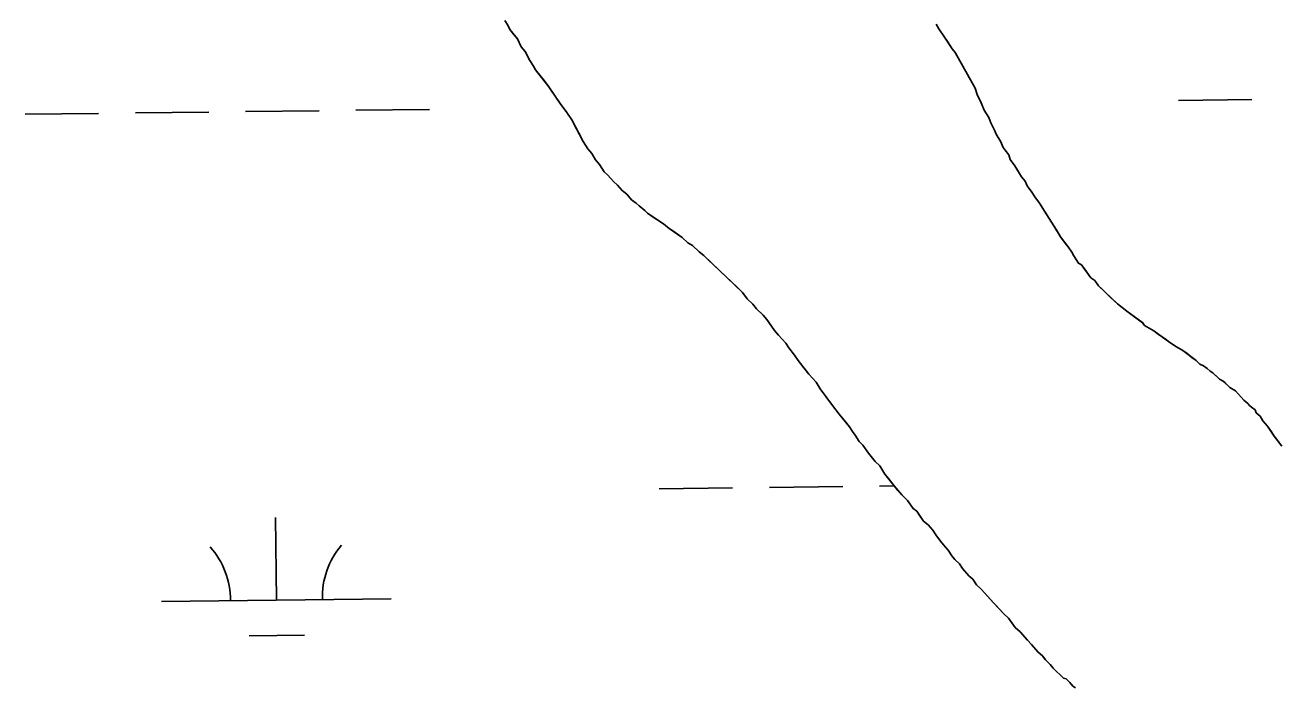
# Model space of a CAD drawing. Extents: x 3694830 to 3732949, y 415201 to 440970.
# Drawn here: x 3728363 to 3728907, y 422536 to 422824 of the extents above; entities that cross this region are included whole.
import ezdxf

# ---------------------------------------------------------------- set-up
doc = ezdxf.new("R2010")
doc.units = 0
doc.layers.add('V-TOPO-SHOR', color=7, linetype='Continuous')
doc.layers.add('V-WETL-SWMP', color=7, linetype='Continuous')

msp = doc.modelspace()

# ---------------------------------------------------------------- linework, layer by layer
at = {"layer": 'V-TOPO-SHOR'}
for points in [[(3728626.63, 422748.03), (3728624.57, 422750.39), (3728622.53, 422751.96), (3728620.47, 422754.32), (3728618.83, 422755.89), (3728616.36, 422758.65), (3728614.72, 422760.22), (3728612.65, 422763.39), (3728611, 422765.37), (3728609.33, 422768.14), (3728607.68, 422770.11), (3728605.61, 422773.28), (3728604.35, 422775.67), (3728601.84, 422780.43), (3728600.59, 422782.82), (3728598.51, 422785.98), (3728595.62, 422789.94), (3728591.48, 422795.88), (3728590.65, 422797.06), (3728588.58, 422799.83), (3728584.87, 422804.57), (3728584.03, 422806.16), (3728582.38, 422808.53), (3728580.28, 422812.51), (3728578.63, 422814.48), (3728576.95, 422818.06), (3728575.3, 422820.03), (3728573.65, 422822), (3728572.81, 422823.99), (3728571.56, 422825.98)], [(3728759.14, 422824.32), (3728760.39, 422822.34), (3728762.87, 422818.78), (3728764.12, 422816.8), (3728766.19, 422813.63), (3728767.43, 422812.05), (3728769.52, 422808.48), (3728770.77, 422806.1), (3728772.85, 422802.53), (3728774.11, 422800.14), (3728776.19, 422796.57), (3728777.06, 422793.78), (3728778.74, 422790.2), (3728780.01, 422787.02), (3728782.09, 422783.85), (3728782.94, 422781.46), (3728784.61, 422778.28), (3728785.46, 422776.29), (3728787.12, 422773.51), (3728788.39, 422770.73), (3728789.21, 422769.54), (3728790.86, 422767.57), (3728791.31, 422765.57), (3728793.37, 422762.8), (3728794.62, 422760.82), (3728796.28, 422758.04), (3728797.93, 422756.07), (3728798.78, 422754.08), (3728800.85, 422751.32), (3728802.09, 422749.33), (3728804.16, 422746.57), (3728805.82, 422743.79), (3728807.07, 422741.81), (3728808.32, 422739.83)], [(3728819.87, 422535.66), (3728818.65, 422536.44), (3728817.41, 422538.02), (3728815.77, 422539.59), (3728814.56, 422539.97), (3728812.92, 422541.54), (3728811.69, 422542.72), (3728810.05, 422544.29), (3728808.81, 422545.87), (3728806.76, 422547.83), (3728805.52, 422549.42), (3728803.47, 422551.38), (3728800.59, 422554.53), (3728798.95, 422556.5), (3728795.66, 422560.05), (3728793.61, 422562.01), (3728790.71, 422565.97), (3728788.66, 422567.93), (3728784.96, 422571.87), (3728784.15, 422572.66), (3728781.68, 422575.41), (3728778.8, 422578.57), (3728776.75, 422580.53), (3728775.1, 422582.91), (3728773.46, 422584.48), (3728770.58, 422587.63), (3728769.33, 422589.61), (3728767.28, 422591.58), (3728766.04, 422593.16), (3728764.39, 422595.53), (3728762.33, 422597.9), (3728761.09, 422599.47), (3728759.02, 422602.24), (3728757.78, 422604.22), (3728755.72, 422606.59), (3728753.68, 422608.15), (3728752.02, 422610.53), (3728750.77, 422612.51), (3728749.14, 422613.68), (3728746.66, 422617.24), (3728744.2, 422619.6), (3728742.55, 422621.57), (3728740.9, 422623.54), (3728738.43, 422626.7), (3728736.78, 422628.68), (3728734.7, 422632.25), (3728732.65, 422634.21), (3728729.76, 422637.77), (3728727.27, 422641.33), (3728725.63, 422642.9), (3728723.97, 422645.67), (3728722.73, 422647.26), (3728721.48, 422649.24), (3728719.84, 422651.21), (3728716.95, 422654.76), (3728713.64, 422659.11), (3728711.58, 422661.88), (3728708.68, 422665.83), (3728707.02, 422668.61), (3728703.73, 422672.15), (3728701.67, 422674.92), (3728699.19, 422678.08), (3728697.53, 422680.45), (3728695.05, 422683.61), (3728693.81, 422685.6), (3728690.52, 422689.14), (3728688.87, 422691.12), (3728687.21, 422693.49), (3728685.56, 422695.86), (3728683.91, 422697.84), (3728681.04, 422700.59), (3728679.39, 422702.56), (3728676.93, 422704.92), (3728674.87, 422707.68), (3728672.82, 422709.65), (3728669.95, 422712.4), (3728667.9, 422714.36), (3728664.62, 422717.51), (3728662.57, 422719.47), (3728659.7, 422722.22), (3728658.06, 422723.79), (3728656.02, 422725.36), (3728653.15, 422728.11), (3728651.12, 422729.27), (3728648.66, 422731.63), (3728647.03, 422732.8), (3728644.17, 422734.74), (3728642.95, 422735.52), (3728640.5, 422737.48), (3728637.65, 422739.43), (3728636.43, 422740.2), (3728633.58, 422742.15), (3728632.35, 422743.33), (3728629.9, 422745.29), (3728628.67, 422746.46), (3728626.63, 422748.03)], [(3728808.32, 422739.83), (3728810.39, 422736.66), (3728811.64, 422734.68), (3728813.3, 422731.9), (3728815.37, 422729.13), (3728816.61, 422727.55), (3728818.27, 422725.18), (3728819.1, 422723.59), (3728821.18, 422720.42), (3728822.4, 422719.65), (3728824.46, 422716.88), (3728826.53, 422714.11), (3728828.16, 422712.94), (3728829.82, 422710.56), (3728831.05, 422709.38), (3728833.1, 422707.42), (3728834.74, 422705.85), (3728836.79, 422703.89), (3728838.02, 422702.71), (3728840.06, 422701.14), (3728842.1, 422699.58), (3728845.36, 422697.24), (3728849.04, 422694.51), (3728849.86, 422693.32), (3728853.93, 422690.99), (3728855.97, 422689.43), (3728858.82, 422687.48), (3728860.86, 422685.92), (3728863.71, 422683.98), (3728866.56, 422682.43), (3728868.19, 422681.26), (3728870.64, 422679.3), (3728872.27, 422678.13), (3728873.91, 422676.56), (3728875.53, 422675.79), (3728877.16, 422674.62), (3728878.4, 422673.44), (3728879.62, 422672.66), (3728881.67, 422670.7), (3728882.48, 422669.92), (3728884.11, 422669.15), (3728884.93, 422668.36), (3728886.98, 422666.4), (3728889.42, 422664.84), (3728891.89, 422662.08), (3728893.12, 422660.9), (3728894.76, 422659.33), (3728895.58, 422658.54), (3728896.4, 422657.76), (3728898.03, 422656.59), (3728898.46, 422655.39), (3728900.09, 422653.82), (3728901.34, 422651.84), (3728903.4, 422649.47), (3728905.06, 422647.1), (3728906.3, 422645.12), (3728908.37, 422642.35)]]:
    msp.add_lwpolyline(points, dxfattribs=at)
at = {"layer": 'V-WETL-SWMP'}
for p, q in [((3728572.81, 422823.99), (3728573.66, 422822)), ((3728573.66, 422822), (3728576.95, 422818.06)), ((3728760.39, 422822.34), (3728759.14, 422824.32)), ((3728762.87, 422818.78), (3728760.39, 422822.34)), ((3728576.95, 422818.06), (3728578.63, 422814.48)), ((3728578.63, 422814.48), (3728580.28, 422812.51)), ((3728766.19, 422813.63), (3728762.87, 422818.78)), ((3728580.28, 422812.51), (3728582.37, 422808.53)), ((3728767.43, 422812.05), (3728766.19, 422813.63)), ((3728776.19, 422796.57), (3728767.43, 422812.05)), ((3728582.37, 422808.53), (3728584.03, 422806.16)), ((3728584.03, 422806.16), (3728584.87, 422804.57)), ((3728584.87, 422804.57), (3728590.65, 422797.06)), ((3728590.65, 422797.06), (3728595.62, 422789.94)), ((3728777.06, 422793.78), (3728776.19, 422796.57)), ((3728778.74, 422790.2), (3728777.06, 422793.78)), ((3728506.72, 422786.9), (3728538.72, 422787.28)), ((3728595.62, 422789.94), (3728598.51, 422785.98)), ((3728780.01, 422787.02), (3728778.74, 422790.2)), ((3728864.6, 422791.17), (3728896.6, 422791.55)), ((3728362.73, 422785.18), (3728394.73, 422785.57)), ((3728410.72, 422785.76), (3728442.72, 422786.14)), ((3728458.72, 422786.33), (3728490.72, 422786.71)), ((3728598.51, 422785.98), (3728600.59, 422782.82)), ((3728600.59, 422782.82), (3728605.61, 422773.28)), ((3728782.09, 422783.85), (3728780.01, 422787.02)), ((3728782.94, 422781.46), (3728782.09, 422783.85)), ((3728784.61, 422778.28), (3728782.94, 422781.46)), ((3728785.46, 422776.29), (3728784.61, 422778.28)), ((3728787.12, 422773.51), (3728785.46, 422776.29)), ((3728605.61, 422773.28), (3728607.68, 422770.11)), ((3728788.39, 422770.73), (3728787.12, 422773.51)), ((3728607.68, 422770.11), (3728609.33, 422768.14)), ((3728609.33, 422768.14), (3728611, 422765.37)), ((3728611, 422765.37), (3728612.65, 422763.39)), ((3728789.21, 422769.54), (3728788.39, 422770.73)), ((3728790.86, 422767.57), (3728789.21, 422769.54)), ((3728791.31, 422765.57), (3728790.86, 422767.57)), ((3728793.37, 422762.8), (3728791.31, 422765.57)), ((3728612.65, 422763.39), (3728614.72, 422760.22)), ((3728614.72, 422760.22), (3728616.36, 422758.65)), ((3728796.29, 422758.04), (3728793.37, 422762.8)), ((3728616.36, 422758.65), (3728618.83, 422755.89)), ((3728618.83, 422755.89), (3728620.47, 422754.32)), ((3728797.93, 422756.07), (3728796.29, 422758.04)), ((3728798.78, 422754.08), (3728797.93, 422756.07)), ((3728620.47, 422754.32), (3728622.53, 422751.96)), ((3728622.53, 422751.96), (3728624.57, 422750.39)), ((3728624.57, 422750.39), (3728626.63, 422748.03)), ((3728800.85, 422751.31), (3728798.78, 422754.08)), ((3728802.09, 422749.33), (3728800.85, 422751.31)), ((3728804.16, 422746.57), (3728802.09, 422749.33)), ((3728626.63, 422748.03), (3728628.67, 422746.46)), ((3728628.67, 422746.46), (3728629.9, 422745.29)), ((3728629.9, 422745.29), (3728632.35, 422743.33)), ((3728808.32, 422739.83), (3728804.16, 422746.57)), ((3728632.35, 422743.33), (3728633.58, 422742.15)), ((3728633.58, 422742.15), (3728640.5, 422737.48)), ((3728810.39, 422736.66), (3728808.32, 422739.83)), ((3728640.5, 422737.48), (3728642.95, 422735.52)), ((3728642.95, 422735.52), (3728648.66, 422731.63)), ((3728813.3, 422731.9), (3728810.39, 422736.66)), ((3728648.66, 422731.63), (3728651.12, 422729.27)), ((3728651.12, 422729.27), (3728653.15, 422728.11)), ((3728653.15, 422728.11), (3728656.02, 422725.36)), ((3728816.61, 422727.55), (3728813.3, 422731.9)), ((3728818.27, 422725.18), (3728816.61, 422727.55)), ((3728656.02, 422725.36), (3728658.06, 422723.79)), ((3728658.06, 422723.79), (3728674.87, 422707.69)), ((3728819.1, 422723.59), (3728818.27, 422725.18)), ((3728821.18, 422720.42), (3728819.1, 422723.59)), ((3728822.4, 422719.64), (3728821.18, 422720.42)), ((3728826.53, 422714.11), (3728822.4, 422719.64)), ((3728828.16, 422712.94), (3728826.53, 422714.11)), ((3728829.82, 422710.56), (3728828.16, 422712.94)), ((3728674.87, 422707.69), (3728676.93, 422704.92)), ((3728838.02, 422702.71), (3728829.82, 422710.56)), ((3728676.93, 422704.92), (3728679.39, 422702.56)), ((3728679.39, 422702.56), (3728681.04, 422700.59)), ((3728681.04, 422700.59), (3728683.91, 422697.84)), ((3728842.1, 422699.58), (3728838.02, 422702.71)), ((3728683.91, 422697.84), (3728685.56, 422695.86)), ((3728685.56, 422695.86), (3728688.87, 422691.12)), ((3728849.03, 422694.51), (3728842.1, 422699.58)), ((3728688.87, 422691.12), (3728690.52, 422689.14)), ((3728690.52, 422689.14), (3728693.81, 422685.6)), ((3728849.86, 422693.32), (3728849.03, 422694.51)), ((3728853.93, 422690.99), (3728849.86, 422693.32)), ((3728860.86, 422685.92), (3728853.93, 422690.99)), ((3728693.81, 422685.6), (3728695.05, 422683.62)), ((3728695.05, 422683.62), (3728697.53, 422680.46)), ((3728863.71, 422683.97), (3728860.86, 422685.92)), ((3728866.56, 422682.43), (3728863.71, 422683.97)), ((3728697.53, 422680.46), (3728699.19, 422678.08)), ((3728872.27, 422678.13), (3728866.56, 422682.43)), ((3728699.19, 422678.08), (3728703.73, 422672.15)), ((3728873.91, 422676.56), (3728872.27, 422678.13)), ((3728875.53, 422675.79), (3728873.91, 422676.56)), ((3728877.16, 422674.62), (3728875.53, 422675.79)), ((3728878.39, 422673.44), (3728877.16, 422674.62)), ((3728879.62, 422672.66), (3728878.39, 422673.44)), ((3728703.73, 422672.15), (3728707.02, 422668.61)), ((3728707.02, 422668.61), (3728708.68, 422665.83)), ((3728882.48, 422669.91), (3728879.62, 422672.66)), ((3728884.11, 422669.15), (3728882.48, 422669.91)), ((3728886.98, 422666.4), (3728884.11, 422669.15)), ((3728708.68, 422665.83), (3728713.64, 422659.11)), ((3728889.42, 422664.84), (3728886.98, 422666.4)), ((3728891.89, 422662.08), (3728889.42, 422664.84)), ((3728893.12, 422660.9), (3728891.89, 422662.08)), ((3728713.64, 422659.11), (3728716.95, 422654.76)), ((3728896.4, 422657.76), (3728893.12, 422660.9)), ((3728898.03, 422656.59), (3728896.4, 422657.76)), ((3728898.45, 422655.39), (3728898.03, 422656.59)), ((3728716.95, 422654.76), (3728721.48, 422649.24)), ((3728900.09, 422653.82), (3728898.45, 422655.39)), ((3728901.34, 422651.84), (3728900.09, 422653.82)), ((3728903.4, 422649.47), (3728901.34, 422651.84)), ((3728721.48, 422649.24), (3728722.73, 422647.26)), ((3728722.73, 422647.26), (3728723.97, 422645.67)), ((3728723.97, 422645.67), (3728725.63, 422642.9)), ((3728906.3, 422645.12), (3728903.4, 422649.47)), ((3728725.63, 422642.9), (3728727.27, 422641.33)), ((3728727.27, 422641.33), (3728729.76, 422637.77)), ((3728909.61, 422640.77), (3728906.3, 422645.12)), ((3728729.76, 422637.77), (3728732.65, 422634.21)), ((3728732.65, 422634.21), (3728734.69, 422632.25)), ((3728734.69, 422632.25), (3728736.78, 422628.68)), ((3728736.78, 422628.68), (3728740.9, 422623.55)), ((3728638.6, 422622.29), (3728670.6, 422622.67)), ((3728686.6, 422622.86), (3728718.59, 422623.24)), ((3728734.59, 422623.43), (3728740.93, 422623.51)), ((3728740.9, 422623.55), (3728744.2, 422619.6)), ((3728744.2, 422619.6), (3728746.66, 422617.24)), ((3728746.66, 422617.24), (3728749.14, 422613.68)), ((3728749.14, 422613.68), (3728750.77, 422612.51)), ((3728472.1, 422573.87), (3728471.67, 422609.87)), ((3728750.77, 422612.51), (3728753.68, 422608.15)), ((3728753.68, 422608.15), (3728755.72, 422606.59)), ((3728755.72, 422606.59), (3728757.78, 422604.22)), ((3728757.78, 422604.22), (3728759.02, 422602.24)), ((3728759.02, 422602.24), (3728761.09, 422599.48)), ((3728761.09, 422599.48), (3728762.33, 422597.9)), ((3728762.33, 422597.9), (3728764.39, 422595.53)), ((3728764.39, 422595.53), (3728766.04, 422593.16)), ((3728766.04, 422593.16), (3728767.28, 422591.57)), ((3728767.28, 422591.57), (3728769.33, 422589.61)), ((3728769.33, 422589.61), (3728770.58, 422587.63)), ((3728770.58, 422587.63), (3728773.46, 422584.48)), ((3728773.46, 422584.48), (3728775.1, 422582.91)), ((3728775.1, 422582.91), (3728776.75, 422580.53)), ((3728776.75, 422580.53), (3728778.8, 422578.57)), ((3728778.8, 422578.57), (3728784.15, 422572.66)), ((3728422.1, 422573.27), (3728522.1, 422574.47)), ((3728784.15, 422572.66), (3728788.66, 422567.93)), ((3728788.66, 422567.93), (3728790.71, 422565.97)), ((3728790.71, 422565.97), (3728793.61, 422562.01)), ((3728460.29, 422558.3), (3728484.28, 422558.58)), ((3728793.61, 422562.01), (3728795.66, 422560.05)), ((3728795.66, 422560.05), (3728798.95, 422556.5)), ((3728798.95, 422556.5), (3728800.59, 422554.53)), ((3728800.59, 422554.53), (3728803.47, 422551.38)), ((3728803.47, 422551.38), (3728805.52, 422549.41)), ((3728805.52, 422549.41), (3728806.76, 422547.83)), ((3728806.76, 422547.83), (3728808.81, 422545.87)), ((3728808.81, 422545.87), (3728810.05, 422544.29)), ((3728810.05, 422544.29), (3728814.56, 422539.97)), ((3728814.56, 422539.97), (3728815.77, 422539.59)), ((3728815.77, 422539.59), (3728817.41, 422538.02)), ((3728817.41, 422538.02), (3728818.65, 422536.44)), ((3728818.65, 422536.44), (3728819.87, 422535.66))]:
    msp.add_line(p, q, dxfattribs=at)
for centre, start, end in [((3728416.86, 422573.69), 359.9115, 41.4552), ((3728527.33, 422575), 139.9115, 181.4552)]:
    msp.add_arc(centre, 35.25, start, end, dxfattribs=at)

doc.saveas('drawing.dxf')
